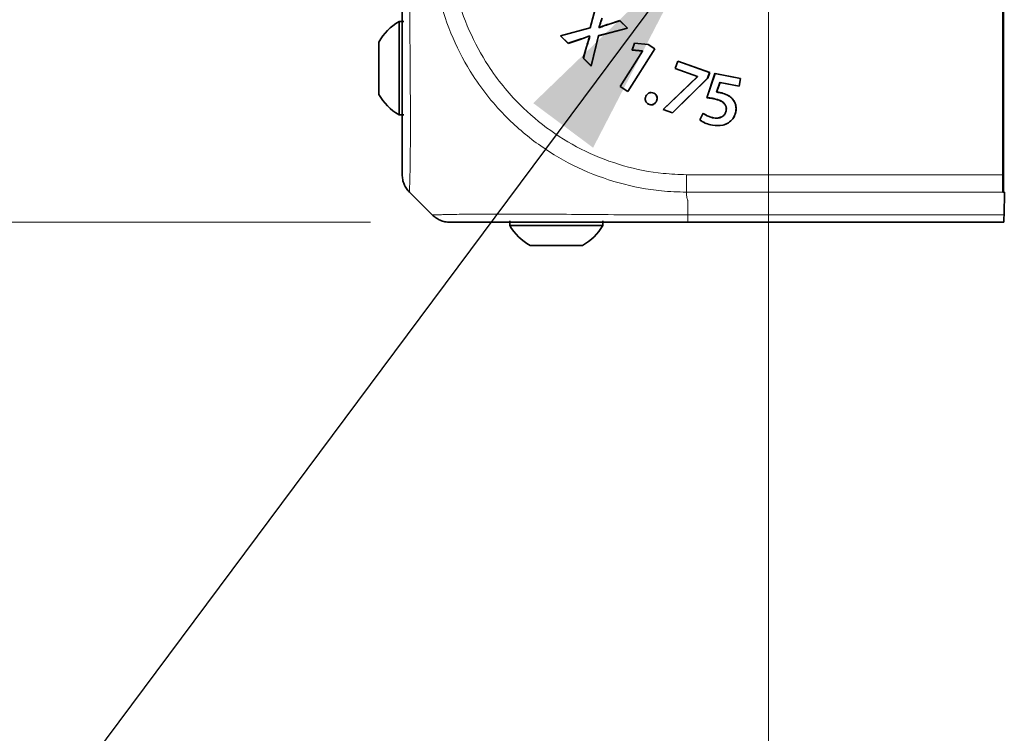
# Model space of a CAD drawing. Header units: millimetres. Extents: x 0 to 1118, y 0 to 864.
# Tile 277 of 339: x 675 to 695, y 637 to 652. Entities that reach past the tile are written whole.
import ezdxf

# ---------------------------------------------------------------- set-up
doc = ezdxf.new("R2010")
doc.units = ezdxf.units.MM
doc.styles.add('SLDTEXTSTYLE0', font='TXT', dxfattribs={"width": 0.605})
doc.dimstyles.new('SLDDIMSTYLE1', dxfattribs={"dimtxt": 3.175, "dimasz": 4.572, "dimexe": 0, "dimexo": 0.0625, "dimgap": 0.79375, "dimtad": 0, "dimtih": 1, "dimtoh": 1, "dimdec": 1, "dimlfac": 4, "dimrnd": 1e-09, "dimzin": 4, "dimdsep": 46, "dimtxsty": 'SLDTEXTSTYLE0', "dimsah": 1, "dimcen": 0.09, "dimadec": 0, "dimazin": 1, "dimtfac": 1, "dimtofl": 0, "dimtmove": 0, "dimatfit": 3, "dimfxl": 1, "dimfrac": 2, "dimtolj": 1, "dimtzin": 12, "dimarcsym": 0})
doc.dimstyles.new('SLDDIMSTYLE2', dxfattribs={"dimtxt": 3.175, "dimasz": 4.572, "dimexe": 0, "dimexo": 0.0625, "dimgap": 0.79375, "dimtad": 0, "dimtih": 1, "dimtoh": 1, "dimdec": 1, "dimlfac": 4, "dimrnd": 1e-09, "dimzin": 12, "dimdsep": 46, "dimtxsty": 'SLDTEXTSTYLE0', "dimsah": 1, "dimcen": 0.09, "dimadec": 0, "dimazin": 3, "dimtfac": 1, "dimtmove": 0, "dimatfit": 0, "dimfxl": 1, "dimfrac": 2, "dimtolj": 1, "dimtzin": 12, "dimarcsym": 0})
doc.dimstyles.new('SLDDIMSTYLE4', dxfattribs={"dimtxt": 0.18, "dimasz": 4.572, "dimexe": 0, "dimexo": 0.0625, "dimgap": 0, "dimtad": 0, "dimtih": 1, "dimtoh": 1, "dimdec": 0, "dimrnd": 1e-09, "dimzin": 0, "dimdsep": 46, "dimtxsty": 'Standard', "dimsah": 1, "dimcen": 0.09, "dimadec": 0, "dimazin": 0, "dimtfac": 4.572, "dimtdec": 0, "dimtofl": 0, "dimtmove": 0, "dimatfit": 3, "dimfxl": 1, "dimfrac": 2, "dimtolj": 1, "dimtzin": 0, "dimarcsym": 0})

# ---------------------------------------------------------------- blocks, each defined once
blk = doc.blocks.new('_D_19')
at = {"color": 7, "linetype": 'Continuous', "lineweight": 0}
for p, q in [((594.676, 654.934), (594.676, 664.459)), ((688.238, 654.934), (593.076, 654.934)), ((681.821, 647.559), (593.076, 647.559)), ((594.676, 630.88), (594.676, 647.559)), ((581.56, 635.753), (580.469, 635.753)), ((580.469, 635.753), (580.469, 630.88)), ((587.624, 635.753), (588.715, 635.753)), ((588.715, 635.753), (588.715, 630.88)), ((580.469, 630.88), (581.56, 630.88)), ((588.715, 630.88), (587.624, 630.88)), ((591.501, 630.88), (594.676, 630.88))]:
    blk.add_line(p, q, dxfattribs=at)
at = {"color": 7, "linetype": 'Continuous', "lineweight": 18}
for points in [[(594.676, 654.934), (595.438, 659.506), (593.914, 659.506)], [(594.676, 647.559), (593.914, 642.987), (595.438, 642.987)]]:
    blk.add_solid(points, dxfattribs=at)
at = {"color": 7, "linetype": 'Continuous', "lineweight": 18, "char_height": 3.175, "attachment_point": 1, "style": 'SLDTEXTSTYLE0'}
for s, insert in [('29.5', (570.889, 634.973)), ('1.2', (581.56, 634.973)), ('2 PLACES', (569.921, 629.372))]:
    blk.add_mtext(s, dxfattribs=dict(at, insert=insert))
blk = doc.blocks.new('_D_20')
at = {"color": 7, "linetype": 'Continuous', "lineweight": 0}
for p, q in [((689.839, 653.333), (689.839, 607.119)), ((883.339, 653.333), (883.339, 607.119)), ((787.801, 613.592), (786.71, 613.592)), ((786.71, 613.592), (786.71, 608.719)), ((796.29, 613.592), (797.381, 613.592)), ((797.381, 613.592), (797.381, 608.719)), ((689.839, 608.719), (773.978, 608.719)), ((786.71, 608.719), (787.801, 608.719)), ((797.381, 608.719), (796.29, 608.719)), ((883.339, 608.719), (799.199, 608.719))]:
    blk.add_line(p, q, dxfattribs=at)
at = {"color": 7, "linetype": 'Continuous', "lineweight": 18}
for points in [[(689.839, 608.719), (694.411, 607.957), (694.411, 609.481)], [(883.339, 608.719), (878.767, 609.481), (878.767, 607.957)]]:
    blk.add_solid(points, dxfattribs=at)
at = {"color": 7, "linetype": 'Continuous', "lineweight": 18, "char_height": 3.175, "attachment_point": 1, "style": 'SLDTEXTSTYLE0'}
for s, insert in [('774.0', (774.704, 612.812)), ('30.5', (787.801, 612.812)), ('2 PLACES', (776.162, 607.211))]:
    blk.add_mtext(s, dxfattribs=dict(at, insert=insert))

msp = doc.modelspace()

# ---------------------------------------------------------------- linework, layer by layer
at = {"color": 7, "linetype": 'Continuous', "lineweight": 35}
for p, q in [((694.5613, 654.6271), (694.5613, 648.1622)), ((694.5587, 654.4783), (694.5587, 648.5158)), ((686.4022, 652.0583), (686.2488, 651.4753)), ((686.4033, 652.0541), (686.2506, 651.4735)), ((686.8447, 651.6203), (686.6111, 651.5448)), ((686.8441, 651.6179), (686.6118, 651.5428)), ((686.8441, 651.6179), (686.8447, 651.6203)), ((686.9976, 651.466), (686.8441, 651.6179)), ((687.0018, 651.4648), (686.8447, 651.6203)), ((682.4937, 651.5987), (682.3987, 651.5987)), ((682.3987, 651.5987), (682.3987, 650.3617)), ((686.2488, 651.4753), (685.6498, 651.3158)), ((686.2506, 651.4735), (685.654, 651.3147)), ((686.2506, 651.4735), (686.2488, 651.4753)), ((686.4175, 651.3172), (686.9976, 651.466)), ((686.4193, 651.3154), (687.0018, 651.4648)), ((686.4226, 651.4789), (686.4251, 651.4795)), ((686.4268, 651.4749), (686.4226, 651.4789)), ((686.4273, 651.4774), (686.4251, 651.4795)), ((686.4268, 651.4749), (686.4273, 651.4774)), ((686.9976, 651.466), (687.0018, 651.4648)), ((685.6498, 651.3158), (685.8069, 651.1603)), ((685.654, 651.3147), (685.6498, 651.3158)), ((685.654, 651.3147), (685.8075, 651.1628)), ((685.8069, 651.1603), (686.0294, 651.2357)), ((685.8075, 651.1628), (686.0287, 651.2378)), ((686.2379, 651.3128), (686.2374, 651.3102)), ((686.2374, 651.3102), (686.2408, 651.3067)), ((686.2379, 651.3128), (686.2433, 651.3073)), ((686.2433, 651.3073), (686.2408, 651.3067)), ((686.2661, 650.709), (686.4175, 651.3172)), ((686.2673, 650.7047), (686.4193, 651.3154)), ((686.4175, 651.3172), (686.4193, 651.3154)), ((681.9937, 651.1889), (681.9937, 650.4926)), ((685.8075, 651.1628), (685.8069, 651.1603)), ((686.1752, 651.0915), (686.109, 650.8614)), ((686.1773, 651.0909), (686.1114, 650.862)), ((687.0088, 650.1934), (687.5496, 651.052)), ((687.0095, 650.1903), (687.5527, 651.0527)), ((687.1412, 651.1673), (687.0914, 651.0264)), ((687.0943, 651.0283), (687.0914, 651.0264)), ((687.0914, 651.0264), (687.2994, 651.0066)), ((687.1427, 651.165), (687.0943, 651.0283)), ((687.0943, 651.0283), (687.3001, 651.0087)), ((687.416, 651.1388), (687.1412, 651.1673)), ((687.1427, 651.165), (687.1412, 651.1673)), ((687.4153, 651.1367), (687.1427, 651.165)), ((687.4153, 651.1367), (687.416, 651.1388)), ((687.5496, 651.052), (687.4153, 651.1367)), ((687.5527, 651.0527), (687.416, 651.1388)), ((687.5496, 651.052), (687.5527, 651.0527)), ((686.1114, 650.862), (686.109, 650.8614)), ((686.109, 650.8614), (686.2673, 650.7047)), ((686.1114, 650.862), (686.2661, 650.709)), ((687.302, 651.0049), (686.8516, 650.2898)), ((687.305, 651.0056), (686.8546, 650.2905)), ((687.3001, 651.0087), (687.2994, 651.0066)), ((687.2994, 651.0066), (687.302, 651.0049)), ((687.3001, 651.0087), (687.305, 651.0056)), ((687.305, 651.0056), (687.302, 651.0049)), ((686.2661, 650.709), (686.2673, 650.7047)), ((688.0108, 650.8056), (687.9571, 650.6549)), ((687.9599, 650.6562), (687.9571, 650.6549)), ((687.9571, 650.6549), (688.4092, 650.4939)), ((688.0121, 650.8029), (687.9599, 650.6562)), ((687.9599, 650.6562), (688.412, 650.4953)), ((688.6565, 650.5757), (688.0108, 650.8056)), ((688.0121, 650.8029), (688.0108, 650.8056)), ((688.6537, 650.5744), (688.0121, 650.8029)), ((681.9937, 650.4926), (681.9937, 650.1334)), ((688.4082, 650.491), (687.7161, 649.8284)), ((688.4101, 650.4898), (687.7202, 649.8292)), ((687.9076, 649.7625), (688.613, 650.4602)), ((687.9082, 649.76), (688.6149, 650.459)), ((688.4092, 650.4939), (688.4082, 650.491)), ((688.4101, 650.4898), (688.4082, 650.491)), ((688.412, 650.4953), (688.4092, 650.4939)), ((688.412, 650.4953), (688.4101, 650.4898)), ((688.7614, 650.556), (688.5979, 650.0637)), ((688.7628, 650.5535), (688.6009, 650.0657)), ((688.613, 650.4602), (688.6537, 650.5744)), ((688.613, 650.4602), (688.6149, 650.459)), ((688.6149, 650.459), (688.6565, 650.5757)), ((688.6537, 650.5744), (688.6565, 650.5757)), ((689.2788, 650.4564), (688.7614, 650.556)), ((688.7628, 650.5535), (688.7614, 650.556)), ((689.2762, 650.4547), (688.7628, 650.5535)), ((689.2468, 650.3019), (689.2762, 650.4547)), ((689.2485, 650.2993), (689.2788, 650.4564)), ((689.2762, 650.4547), (689.2788, 650.4564)), ((682.3987, 650.3617), (682.3987, 649.7237)), ((686.8546, 650.2905), (686.8516, 650.2898)), ((686.8516, 650.2898), (687.0095, 650.1903)), ((686.8546, 650.2905), (687.0088, 650.1934)), ((688.7927, 650.1771), (688.8621, 650.376)), ((688.7957, 650.1791), (688.8635, 650.3735)), ((688.8621, 650.376), (688.8635, 650.3735)), ((688.8621, 650.376), (689.2468, 650.3019)), ((688.8635, 650.3735), (689.2485, 650.2993)), ((689.2468, 650.3019), (689.2485, 650.2993)), ((687.0088, 650.1934), (687.0095, 650.1903)), ((687.3719, 650.0978), (687.3699, 650.0988)), ((687.5303, 650.1563), (687.5312, 650.1582)), ((688.7371, 650.0487), (688.7367, 650.0466)), ((688.7927, 650.1771), (688.7957, 650.1791)), ((688.8686, 650.1676), (688.869, 650.1698)), ((689.0983, 650.0566), (689.0998, 650.0581)), ((687.4247, 649.9369), (687.423, 649.9354)), ((687.423, 649.9354), (687.4231, 649.9352)), ((687.4247, 649.9369), (687.4247, 649.9369)), ((687.5824, 649.9956), (687.5843, 649.9946)), ((682.3987, 649.7237), (682.4937, 649.7237)), ((687.7202, 649.8292), (687.7161, 649.8284)), ((687.7161, 649.8284), (687.9082, 649.76)), ((687.7202, 649.8292), (687.9076, 649.7625)), ((687.9076, 649.7625), (687.9082, 649.76)), ((688.5225, 649.7557), (688.4565, 649.6198)), ((688.5233, 649.7523), (688.4593, 649.6204)), ((688.7322, 649.6589), (688.7326, 649.661)), ((688.9871, 649.802), (688.985, 649.8024)), ((689.1795, 649.7792), (689.1817, 649.7788)), ((688.7103, 649.5125), (688.7099, 649.5104)), ((683.0673, 647.7051), (682.6101, 648.1623)), ((694.5762, 648.1622), (694.5613, 648.1622)), ((694.5911, 648.1622), (694.5762, 648.1622)), ((694.5911, 648.1622), (694.5831, 647.7051)), ((684.6287, 647.5887), (684.6287, 647.4937)), ((684.6287, 647.4937), (685.8265, 647.4937)), ((685.8265, 647.4937), (686.5037, 647.4937)), ((686.5037, 647.4937), (686.5037, 647.5887)), ((694.5769, 647.5587), (688.2142, 647.5587)), ((685.0384, 647.0887), (685.7127, 647.0887)), ((685.7127, 647.0887), (686.0939, 647.0887))]:
    msp.add_line(p, q, dxfattribs=at)
at = {"color": 7, "linetype": 'Continuous', "lineweight": 18}
for p, q in [((694.5762, 654.6271), (694.5762, 648.1622)), ((686.6118, 651.5428), (686.6111, 651.5448)), ((686.0287, 651.2378), (686.0294, 651.2357)), ((686.1773, 651.0909), (686.1752, 651.0915)), ((688.1882, 648.5158), (694.5587, 648.5158)), ((694.5613, 648.1622), (688.1858, 648.1622)), ((688.2137, 648.0014), (688.2137, 647.7052)), ((688.2137, 647.7051), (694.5831, 647.7051))]:
    msp.add_line(p, q, dxfattribs=at)
at = {"color": 7, "linetype": 'Continuous', "lineweight": 35, "flags": 128}
for points in [[(688.6009, 650.0657), (688.5994, 650.0647), (688.5979, 650.0637)], [(687.4247, 649.9369), (687.4241, 649.9363), (687.4236, 649.9357), (687.4231, 649.9352)], [(688.5233, 649.7523), (688.5229, 649.754), (688.5225, 649.7557)], [(688.4593, 649.6204), (688.4579, 649.6201), (688.4565, 649.6198)]]:
    msp.add_lwpolyline(points, dxfattribs=at)
at = {"color": 7, "linetype": 'Continuous', "lineweight": 35}
for centre, radius, start, end in [((682.9374, 650.6612), 1.0812, 119.88215, 150.7838), ((682.9374, 650.6612), 1.0813, 209.2162, 240.11785), ((685.5662, 648.0324), 1.0812, 209.88215, 240.7838), ((685.5662, 648.0324), 1.0813, 299.2162, 330.11785)]:
    msp.add_arc(centre, radius, start, end, dxfattribs=at)
for centre, start_param, end_param in [((694.5674, 648.5158), 1.5707963, 2.3561945), ((694.5769, 648.0587), 3.1415927, 3.9269908)]:
    msp.add_ellipse(centre, major_axis=(0, 0.5), ratio=0.0174551, start_param=start_param, end_param=end_param, dxfattribs=at)
for points, knots in [([(682.4637, 648.516), (682.4637, 648.5262), (682.4637, 648.5466), (682.4637, 648.7147), (682.4637, 649.0065), (682.4637, 649.421), (682.4637, 649.9354), (682.4637, 650.5389), (682.4637, 651.2427), (682.4637, 652.0082), (682.4637, 652.7072), (682.4637, 653.1441), (682.4637, 653.3092)], [0, 0, 0, 0, 0.09291466, 0.18581515, 0.29447761, 0.40316207, 0.50020129, 0.60862537, 0.71704406, 0.82556878, 0.93408084, 1, 1, 1, 1]), ([(686.4226, 651.4789), (686.4308, 651.5026), (686.4458, 651.5457), (686.4666, 651.6088), (686.479, 651.6483), (686.4852, 651.668)], [0, 0, 0, 0, 0.3766099, 0.6882754, 1, 1, 1, 1]), ([(686.4251, 651.4795), (686.4333, 651.5032), (686.4482, 651.5461), (686.4689, 651.6087), (686.4811, 651.6478), (686.4872, 651.6674)], [0, 0, 0, 0, 0.379142, 0.6895422, 1, 1, 1, 1]), ([(686.6118, 651.5428), (686.588, 651.5349), (686.545, 651.5206), (686.4835, 651.4975), (686.4457, 651.4824), (686.4268, 651.4749)], [0, 0, 0, 0, 0.3807582, 0.6903054, 1, 1, 1, 1]), ([(686.6111, 651.5448), (686.5873, 651.537), (686.5445, 651.5228), (686.4834, 651.4998), (686.446, 651.4849), (686.4273, 651.4774)], [0, 0, 0, 0, 0.3832035, 0.6915286, 1, 1, 1, 1]), ([(686.0287, 651.2378), (686.0525, 651.2456), (686.0995, 651.2611), (686.1697, 651.2849), (686.2152, 651.3035), (686.2379, 651.3128)], [0, 0, 0, 0, 0.33742198, 0.66848372, 1, 1, 1, 1]), ([(686.0294, 651.2357), (686.0532, 651.2436), (686.1, 651.259), (686.1698, 651.2826), (686.2149, 651.301), (686.2374, 651.3102)], [0, 0, 0, 0, 0.3394357, 0.6694961, 1, 1, 1, 1]), ([(686.2408, 651.3067), (686.233, 651.283), (686.2173, 651.2355), (686.1958, 651.1636), (686.1821, 651.1155), (686.1752, 651.0915)], [0, 0, 0, 0, 0.3333365, 0.6666277, 1, 1, 1, 1]), ([(686.2433, 651.3073), (686.2355, 651.2835), (686.2197, 651.2359), (686.1981, 651.1636), (686.1842, 651.1151), (686.1773, 651.0909)], [0, 0, 0, 0, 0.3315217, 0.6657189, 1, 1, 1, 1]), ([(687.3699, 650.0988), (687.3638, 650.0823), (687.3532, 650.0536), (687.3575, 650.0094), (687.3736, 649.9736), (687.3982, 649.9497), (687.416, 649.9394), (687.423, 649.9354)], [0, 0, 0, 0, 0.2710946, 0.4740543, 0.6772857, 0.8740495, 1, 1, 1, 1]), ([(687.3719, 650.0978), (687.3658, 650.0813), (687.3553, 650.0528), (687.3599, 650.0092), (687.3758, 649.9742), (687.4002, 649.9509), (687.4178, 649.9409), (687.4247, 649.9369)], [0, 0, 0, 0, 0.2748675, 0.476455, 0.6782894, 0.8737116, 1, 1, 1, 1]), ([(687.5312, 650.1582), (687.5138, 650.1643), (687.4844, 650.1745), (687.4407, 650.1669), (687.407, 650.1486), (687.3838, 650.1238), (687.3737, 650.1057), (687.3699, 650.0988)], [0, 0, 0, 0, 0.2837369, 0.4793642, 0.6749761, 0.8762656, 1, 1, 1, 1]), ([(687.5303, 650.1563), (687.5128, 650.1623), (687.4836, 650.1724), (687.4404, 650.1644), (687.4075, 650.1462), (687.3852, 650.1219), (687.3755, 650.1043), (687.3719, 650.0978)], [0, 0, 0, 0, 0.2891116, 0.4843699, 0.6795857, 0.8812901, 1, 1, 1, 1]), ([(687.5824, 649.9956), (687.5886, 650.0123), (687.5991, 650.0406), (687.5954, 650.0837), (687.5799, 650.1171), (687.5564, 650.1414), (687.5383, 650.1517), (687.5303, 650.1563)], [0, 0, 0, 0, 0.2791713, 0.4738794, 0.6693085, 0.8545776, 1, 1, 1, 1]), ([(687.5843, 649.9946), (687.5906, 650.0113), (687.6012, 650.0398), (687.5977, 650.0835), (687.5822, 650.1178), (687.5582, 650.1429), (687.5395, 650.1535), (687.5312, 650.1582)], [0, 0, 0, 0, 0.2740763, 0.4695871, 0.6658472, 0.8514987, 1, 1, 1, 1]), ([(688.5979, 650.0637), (688.6096, 650.0631), (688.633, 650.062), (688.6794, 650.0568), (688.7138, 650.0507), (688.7367, 650.0466)], [0, 0, 0, 0, 0.2511466, 0.5023637, 1, 1, 1, 1]), ([(688.6009, 650.0657), (688.6126, 650.0652), (688.636, 650.064), (688.6815, 650.0586), (688.7151, 650.0526), (688.7371, 650.0487)], [0, 0, 0, 0, 0.2558328, 0.5117225, 1, 1, 1, 1]), ([(688.7367, 650.0466), (688.7873, 650.0345), (688.8588, 650.0175), (688.938, 649.964), (688.9769, 649.9127), (688.9923, 649.8548), (688.9872, 649.8185), (688.985, 649.8024)], [0, 0, 0, 0, 0.3934046, 0.5567871, 0.7212922, 0.8762227, 1, 1, 1, 1]), ([(688.7371, 650.0487), (688.7878, 650.0366), (688.8598, 650.0195), (688.9396, 649.9655), (688.979, 649.9135), (688.9945, 649.8549), (688.9894, 649.8182), (688.9871, 649.802)], [0, 0, 0, 0, 0.3912078, 0.5553782, 0.7206768, 0.8760478, 1, 1, 1, 1]), ([(688.8686, 650.1676), (688.8625, 650.1687), (688.8504, 650.1708), (688.8317, 650.1737), (688.8124, 650.1756), (688.7993, 650.1766), (688.7927, 650.1771)], [0, 0, 0, 0, 0.2418024, 0.4836316, 0.741701, 1, 1, 1, 1]), ([(688.869, 650.1698), (688.8629, 650.1708), (688.8508, 650.173), (688.8264, 650.1767), (688.808, 650.1781), (688.7957, 650.1791)], [0, 0, 0, 0, 0.2502899, 0.5006072, 1, 1, 1, 1]), ([(689.0983, 650.0566), (689.0807, 650.0717), (689.0454, 650.1019), (688.9684, 650.1421), (688.9072, 650.1577), (688.8686, 650.1676)], [0, 0, 0, 0, 0.268872, 0.5380803, 1, 1, 1, 1]), ([(689.0998, 650.0581), (689.0821, 650.0733), (689.0466, 650.1037), (688.9692, 650.1441), (688.9078, 650.1598), (688.869, 650.1698)], [0, 0, 0, 0, 0.2692177, 0.5387715, 1, 1, 1, 1]), ([(689.1795, 649.7792), (689.183, 649.8041), (689.1909, 649.8608), (689.1744, 649.9499), (689.1373, 650.0176), (689.1066, 650.0483), (689.0983, 650.0566)], [0, 0, 0, 0, 0.2493864, 0.5680194, 0.8834066, 1, 1, 1, 1]), ([(689.1817, 649.7788), (689.1852, 649.8037), (689.1931, 649.8607), (689.1767, 649.9502), (689.1393, 650.0186), (689.1082, 650.0497), (689.0998, 650.0581)], [0, 0, 0, 0, 0.24759303, 0.56628473, 0.88174124, 1, 1, 1, 1]), ([(687.4231, 649.9352), (687.4382, 649.9297), (687.4649, 649.9199), (687.506, 649.9238), (687.5404, 649.9397), (687.5673, 649.9646), (687.5791, 649.9854), (687.5843, 649.9946)], [0, 0, 0, 0, 0.249647, 0.4388373, 0.6277581, 0.833821, 1, 1, 1, 1]), ([(687.4247, 649.9369), (687.44, 649.9314), (687.4664, 649.9219), (687.5069, 649.9264), (687.5403, 649.9423), (687.5661, 649.9668), (687.5774, 649.9869), (687.5824, 649.9956)], [0, 0, 0, 0, 0.25545244, 0.44413777, 0.63240267, 0.84009443, 1, 1, 1, 1]), ([(688.7326, 649.661), (688.7083, 649.667), (688.6587, 649.679), (688.5877, 649.7111), (688.5444, 649.7407), (688.5225, 649.7557)], [0, 0, 0, 0, 0.32352182, 0.65786032, 1, 1, 1, 1]), ([(688.7322, 649.6589), (688.7079, 649.6648), (688.6586, 649.6768), (688.588, 649.7086), (688.545, 649.7376), (688.5233, 649.7523)], [0, 0, 0, 0, 0.3258271, 0.659161, 1, 1, 1, 1]), ([(688.7099, 649.5104), (688.7811, 649.5037), (688.8936, 649.4932), (689.0363, 649.5548), (689.1273, 649.6367), (689.1679, 649.72), (689.1792, 649.7683), (689.1817, 649.7788)], [0, 0, 0, 0, 0.3488531, 0.550932, 0.7533311, 0.9463329, 1, 1, 1, 1]), ([(688.7103, 649.5125), (688.7811, 649.5059), (688.8929, 649.4954), (689.0349, 649.5565), (689.1254, 649.6379), (689.1659, 649.7207), (689.1771, 649.7688), (689.1795, 649.7792)], [0, 0, 0, 0, 0.3488471, 0.5508716, 0.7532202, 0.9462317, 1, 1, 1, 1]), ([(688.9871, 649.802), (688.9798, 649.7784), (688.9671, 649.7377), (688.9251, 649.6926), (688.869, 649.6639), (688.8024, 649.6494), (688.7539, 649.656), (688.7322, 649.6589)], [0, 0, 0, 0, 0.2241887, 0.38778, 0.5511971, 0.7994433, 1, 1, 1, 1]), ([(688.985, 649.8024), (688.9776, 649.7789), (688.965, 649.7384), (688.923, 649.6939), (688.8674, 649.6657), (688.8017, 649.6516), (688.7538, 649.6582), (688.7326, 649.661)], [0, 0, 0, 0, 0.2266028, 0.3896557, 0.5524847, 0.8017068, 1, 1, 1, 1]), ([(688.4565, 649.6198), (688.4762, 649.6057), (688.5156, 649.5774), (688.6, 649.5377), (688.6667, 649.5211), (688.7099, 649.5104)], [0, 0, 0, 0, 0.2608508, 0.52127, 1, 1, 1, 1]), ([(688.4593, 649.6204), (688.4786, 649.6066), (688.5174, 649.579), (688.601, 649.5397), (688.6672, 649.5232), (688.7103, 649.5125)], [0, 0, 0, 0, 0.2589363, 0.5173836, 1, 1, 1, 1]), ([(688.2142, 647.5587), (687.8165, 647.5587), (687.1357, 647.5587), (686.2269, 647.5587), (685.4822, 647.5587), (684.8309, 647.5587), (684.2905, 647.5587), (683.8698, 647.5587), (683.579, 647.5587), (683.4389, 647.5587), (683.4258, 647.5587), (683.421, 647.5587)], [0, 0, 0, 0, 0.15841279, 0.2711139, 0.38383541, 0.4991898, 0.60833336, 0.71747761, 0.826751, 0.93600435, 1, 1, 1, 1])]:
    msp.add_open_spline(points, degree=3, knots=knots, dxfattribs=at)
at = {"color": 7, "linetype": 'Continuous', "lineweight": 18}
for points, knots in [([(682.6103, 653.3087), (682.6103, 653.1315), (682.6104, 652.6661), (682.6139, 651.9137), (682.62, 651.0921), (682.6258, 650.3274), (682.6287, 649.6761), (682.6278, 649.1233), (682.6227, 648.6798), (682.6156, 648.3733), (682.6104, 648.1946), (682.6102, 648.1732), (682.6101, 648.1624)], [0, 0, 0, 0, 0.0657965, 0.1727607, 0.2828934, 0.389757, 0.4997969, 0.5968708, 0.7039461, 0.8142113, 0.9061257, 1, 1, 1, 1]), ([(688.1858, 648.1622), (688.0181, 648.168), (687.562, 648.1839), (686.8182, 648.3286), (685.9957, 648.6338), (685.2299, 649.0799), (684.5029, 649.691), (683.9047, 650.4308), (683.463, 651.2652), (683.1434, 652.1949), (683.0949, 652.8854), (683.0672, 653.2808)], [0, 0, 0, 0, 0.0627052, 0.17058, 0.281665, 0.3894284, 0.5004168, 0.6352696, 0.7422845, 0.8524245, 1, 1, 1, 1]), ([(683.4208, 653.2832), (683.447, 652.9153), (683.4925, 652.2768), (683.7951, 651.4139), (684.2086, 650.6398), (684.7662, 649.9533), (685.4408, 649.3843), (686.146, 648.9655), (686.9126, 648.6761), (687.6037, 648.5362), (688.032, 648.5212), (688.1882, 648.5158)], [0, 0, 0, 0, 0.1476521, 0.2562048, 0.3647764, 0.4995885, 0.6089422, 0.7182918, 0.8277419, 0.9371756, 1, 1, 1, 1]), ([(688.1858, 648.1622), (688.1866, 648.1489), (688.1892, 648.1047), (688.1957, 648.0527), (688.2072, 648.013), (688.2121, 648.0037), (688.2135, 648.0018), (688.2138, 648.0014)], [0, 0, 0, 0, 0.2452024, 0.8175352, 0.9606824, 0.9921507, 1, 1, 1, 1]), ([(683.0674, 647.7051), (683.0727, 647.7051), (683.0868, 647.7051), (683.2306, 647.7093), (683.5361, 647.7167), (683.9841, 647.7226), (684.5648, 647.7238), (685.2671, 647.7206), (686.0699, 647.7145), (687.0497, 647.7069), (687.7863, 647.7059), (688.2137, 647.7053)], [0, 0, 0, 0, 0.0638809, 0.1715817, 0.2825247, 0.3900468, 0.5008149, 0.6162125, 0.7271686, 0.8416822, 1, 1, 1, 1])]:
    msp.add_open_spline(points, degree=3, knots=knots, dxfattribs=at)
at = {"color": 7, "linetype": 'Continuous', "lineweight": 35}
for points in [[(682.6101, 648.1622), (682.5883, 648.1867), (682.5446, 648.2356), (682.4991, 648.3234), (682.4692, 648.4176), (682.4655, 648.483), (682.4637, 648.5158)], [(683.0673, 647.705), (683.0918, 647.6832), (683.1407, 647.6395), (683.2285, 647.5941), (683.3227, 647.5642), (683.3882, 647.5605), (683.421, 647.5587)]]:
    msp.add_open_spline(points, degree=3, dxfattribs=at)
at = {"color": 7, "linetype": 'Continuous', "lineweight": 18}
for points in [[(688.1858, 648.1622), (688.186, 648.1866), (688.1864, 648.2355), (688.187, 648.3233), (688.1876, 648.4175), (688.188, 648.483), (688.1882, 648.5158)], [(688.2137, 647.7051), (688.2138, 647.6833), (688.2138, 647.6396), (688.214, 647.5941), (688.2141, 647.5642), (688.2142, 647.5605), (688.2142, 647.5587)]]:
    msp.add_open_spline(points, degree=3, dxfattribs=at)

# ---------------------------------------------------------------- dimensions: what is measured, and where the dimension line sits
dim = msp.add_linear_dim(base=(594.6758, 647.5587), p1=(689.8387, 654.9337), p2=(683.4209, 647.5587), angle=90, text='<>\\P2 PLACES', dimstyle='SLDDIMSTYLE2', dxfattribs=at)
dim.commit()
dim.dimension.update_dxf_attribs({"geometry": '_D_19', "text_midpoint": (594.6758, 630.8801), "dimtype": 160})
dim = msp.add_linear_dim(base=(883.3387, 608.7188), p1=(689.8387, 654.9337), p2=(883.3387, 654.9337), text='<>\\P2 PLACES', dimstyle='SLDDIMSTYLE1', dxfattribs=at)
dim.commit()
dim.dimension.update_dxf_attribs({"geometry": '_D_20', "text_midpoint": (786.5887, 608.7188), "dimtype": 160})

# ---------------------------------------------------------------- leaders
at = {"color": 7, "linetype": 'Continuous', "lineweight": 0}
msp.add_leader([(688.4353, 653.175), (651.225, 603.2077)], dimstyle='SLDDIMSTYLE4', dxfattribs=at)

doc.saveas('drawing.dxf')
